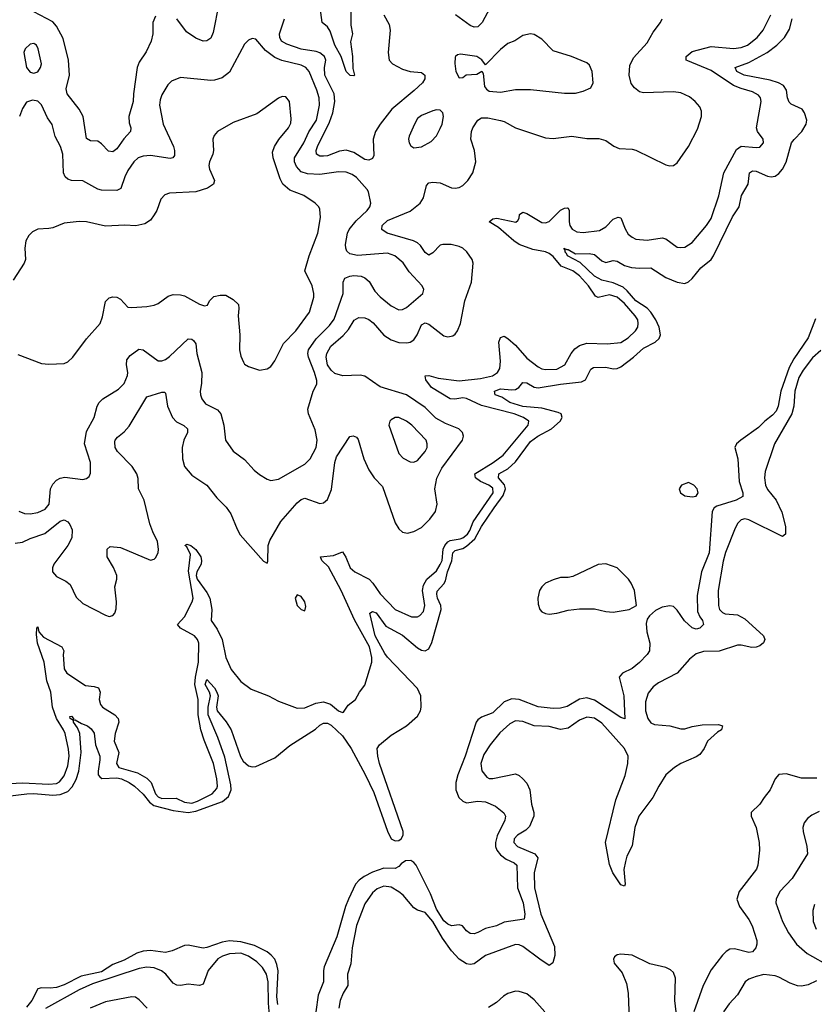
# Model space of a CAD drawing. Header units: inches. Extents: x 2001573 to 2220545, y 644482 to 846830.
# Tile 457 of 656: x 2103314 to 2107539, y 803030 to 808265. Entities that reach past the tile are written whole.
import ezdxf

# ---------------------------------------------------------------- set-up
doc = ezdxf.new("R2010")
doc.units = ezdxf.units.IN
doc.header["$MEASUREMENT"] = 0
doc.layers.add('C1800', color=7, linetype='Continuous')

msp = doc.modelspace()

# ---------------------------------------------------------------- linework, layer by layer
at = {"layer": 'C1800', "color": 5}
for points, elevation in [([(2104373.7, 808350), (2104343.4, 808196.6), (2104330, 808166.6), (2104310, 808152.4), (2104290, 808150.8), (2104250, 808166.3), (2104200.7, 808200.7), (2104150, 808269.7)], 320), ([(2104035.6, 808284.4), (2104022.4, 808250), (2104021.8, 808190), (2104013.6, 808150), (2103986.9, 808093.1), (2103950, 808039.6), (2103939.8, 808010), (2103919.8, 807870), (2103918.1, 807830), (2103895.4, 807750), (2103896.7, 807716.7), (2103905.3, 807690), (2103904.2, 807670), (2103868.9, 807631.1), (2103830, 807577.7), (2103810, 807561.7), (2103785.7, 807565.7), (2103750, 807605.7), (2103730, 807619.3), (2103690, 807621.5), (2103670, 807634), (2103651.6, 807750), (2103629.9, 807789.9), (2103566.2, 807870), (2103562.1, 807897.9), (2103578.5, 807970), (2103574.3, 808050), (2103545.4, 808165.4), (2103509.8, 808230), (2103490, 808252.8), (2103390, 808306.2)], 320), ([(2105074.4, 808314.4), (2105075.5, 808235.5), (2105083.1, 808190), (2105073.7, 808146.3), (2105084.3, 808070), (2105085.6, 808005.6), (2105094.3, 807970), (2105090, 807965.7), (2105071.1, 807968.9), (2105049.9, 807990), (2105023.5, 808070), (2104989.7, 808130), (2104964.2, 808204.2), (2104950, 808226), (2104923.2, 808250), (2104912.6, 808330)], 280), ([(2105813.2, 808326.8), (2105773.1, 808250), (2105750, 808227.6), (2105730, 808225.2), (2105710, 808234.1), (2105631.8, 808290)], 320), ([(2103230, 804202.5), (2103330, 804207.1), (2103470, 804200.7), (2103510, 804205.1), (2103526.7, 804213.3), (2103550, 804245), (2103570, 804298.9), (2103577, 804350), (2103573.6, 804386.4), (2103555.8, 804470), (2103548, 804490), (2103510.4, 804550), (2103489.1, 804610.9), (2103479.7, 804690), (2103458.9, 804750), (2103443.8, 804850), (2103409.6, 804950.4), (2103403.3, 804996.7), (2103405.1, 805030), (2103410, 805038), (2103416.9, 805010), (2103441.4, 804981.4), (2103538.9, 804930), (2103548.5, 804910), (2103545.7, 804890), (2103550, 804813.4), (2103564.6, 804790), (2103664.8, 804724.8), (2103710, 804720.5), (2103733.3, 804713.3), (2103741.6, 804690), (2103737.2, 804650), (2103744, 804624), (2103755.2, 804610), (2103820.2, 804570), (2103837.8, 804550), (2103842, 804530), (2103822.1, 804470), (2103817.4, 804430), (2103841.1, 804370), (2103829.5, 804310), (2103842.2, 804290), (2103941.2, 804261.2), (2103990, 804233.3), (2104013.3, 804210), (2104037, 804150), (2104050, 804134.1), (2104070, 804124.6), (2104146.8, 804126.8), (2104190, 804105.2), (2104230, 804100.3), (2104260.5, 804110), (2104338.5, 804150), (2104362.9, 804177.1), (2104366.8, 804190), (2104363.1, 804230), (2104344.2, 804310), (2104294.7, 804434.7), (2104277.9, 804490), (2104263.9, 804570), (2104262.8, 804650), (2104245.4, 804730), (2104248.2, 804770), (2104264.4, 804850), (2104266.8, 804950), (2104259.8, 804970), (2104243.5, 804990), (2104169.3, 805030), (2104152.9, 805050), (2104190, 805090.8), (2104232.1, 805170), (2104236.6, 805190), (2104212.3, 805332.3), (2104222.6, 805422.6), (2104203.2, 805463.2), (2104191.8, 805470), (2104202.7, 805477.3), (2104223.7, 805470), (2104250, 805448.4), (2104277.3, 805410), (2104281.7, 805390), (2104278.7, 805370), (2104256.2, 805330), (2104252.9, 805310), (2104258.1, 805290), (2104310, 805219), (2104324.7, 805190), (2104335.8, 805130), (2104332.5, 805070), (2104365.1, 805025.1), (2104390.2, 804970), (2104410, 804874.4), (2104438.5, 804810), (2104490, 804747.2), (2104545.5, 804705.5), (2104638, 804670), (2104690, 804641.3), (2104790, 804604.4), (2104830, 804606), (2104889.2, 804630.8), (2104930, 804638.1), (2104966.8, 804626.8), (2105010, 804590.3), (2105030, 804581.3), (2105035.8, 804584.2), (2105060, 804620), (2105098.9, 804650), (2105121.5, 804690), (2105150, 804727), (2105185.6, 804850), (2105185.6, 804874.4), (2105173.2, 804930), (2105094, 805074), (2105022.7, 805230), (2104956.9, 805356.9), (2104920.9, 805390), (2104912.7, 805410), (2104982.8, 805417.2), (2105030, 805435.8), (2105048.3, 805408.4), (2105071.5, 805350), (2105095.6, 805330), (2105172.1, 805290), (2105191.8, 805270), (2105230, 805213.1), (2105310, 805130.2), (2105397.3, 805090), (2105429, 805090), (2105442.2, 805097.8), (2105461, 805119), (2105469, 805150), (2105456.4, 805230), (2105460.7, 805259.3), (2105478.3, 805290), (2105530, 805335), (2105550, 805368.2), (2105559.8, 805390), (2105566.5, 805450), (2105574.6, 805470), (2105590, 805489.3), (2105603.7, 805496.3), (2105655.5, 805504.5), (2105670, 805510.1), (2105695.1, 805530), (2105707.7, 805550), (2105724.8, 805595.2), (2105832.4, 805750), (2105830, 805774.2), (2105809.1, 805790), (2105763.6, 805810), (2105736.8, 805830), (2105734, 805850), (2105831.2, 805910), (2105884, 805950), (2106017.3, 806110), (2106020.4, 806130), (2105991.9, 806150), (2105943.8, 806170), (2105770, 806214.7), (2105690, 806251.9), (2105670, 806255.3), (2105628, 806248), (2105602.2, 806250), (2105504.5, 806310), (2105472.8, 806350), (2105469.2, 806370.8), (2105490, 806373.1), (2105539.9, 806359.9), (2105650, 806345.1), (2105763.3, 806356.7), (2105827.7, 806372.3), (2105854.8, 806390), (2105867.2, 806410), (2105869.9, 806450), (2105862.1, 806550), (2105870, 806576), (2105890, 806581.8), (2105910, 806570.2), (2105950, 806533.9), (2106010, 806466), (2106070, 806420.1), (2106090, 806408.9), (2106110, 806404.4), (2106170, 806407.3), (2106211.7, 806430), (2106246, 806490), (2106265.8, 806514.2), (2106290, 806532.6), (2106330, 806544.6), (2106438.3, 806541.7), (2106510, 806548.4), (2106550, 806573.7), (2106587.9, 806610), (2106599.8, 806630), (2106603.2, 806650), (2106599.9, 806670), (2106587.3, 806690), (2106530, 806756.7), (2106490, 806789.3), (2106450, 806801.5), (2106390, 806787.5), (2106375.4, 806795.4), (2106339.2, 806850), (2106290, 806902.5), (2106254.4, 806930), (2106193.8, 806953.8), (2106150, 807006.4), (2106130, 807021.4), (2106110, 807031.1), (2106042.6, 807042.6), (2105970.5, 807070), (2105941.4, 807090), (2105860.5, 807160.5), (2105811.1, 807190), (2105830, 807205.5), (2105850.6, 807209.4), (2105951.2, 807188.8), (2105962.9, 807197.1), (2105969.7, 807210), (2105971.5, 807230), (2105990, 807242), (2106010, 807234.8), (2106090, 807186.8), (2106110, 807185.4), (2106130, 807192.8), (2106190, 807252.9), (2106210, 807263.2), (2106224.2, 807264.2), (2106230, 807263.1), (2106235.8, 807250), (2106235, 807190), (2106239, 807170), (2106251.4, 807151.4), (2106276.9, 807136.9), (2106310, 807133.5), (2106396.1, 807143.9), (2106430, 807163), (2106470, 807204), (2106495.8, 807215.8), (2106510.7, 807210.7), (2106533.2, 807153.2), (2106550, 807125.4), (2106570, 807108.2), (2106590, 807098.4), (2106650, 807093.4), (2106730, 807105.6), (2106750, 807100.7), (2106810, 807056), (2106830, 807053.1), (2106850, 807054.9), (2106890, 807079.5), (2106966, 807170), (2106990, 807208.7), (2107030.9, 807329.1), (2107058.5, 807450), (2107124.8, 807575.2), (2107150, 807592.6), (2107230, 807585.4), (2107250, 807587.4), (2107268, 807610), (2107266.6, 807630), (2107236.1, 807670), (2107230.7, 807690), (2107256.1, 807830), (2107252.7, 807850), (2107242.9, 807862.9), (2107210, 807881.5), (2107150, 807898.5), (2107110, 807915.1), (2106990, 807995.4), (2106865.6, 808045.6), (2106858.4, 808050), (2106857.3, 808070), (2106890, 808095.3), (2106990, 808122.3), (2107110, 808111.2), (2107150, 808116.8), (2107183.5, 808130), (2107235.2, 808170), (2107267.7, 808210), (2107307.3, 808290)], 280), ([(2103250, 804136.1), (2103353.2, 804150), (2103390, 804151.4), (2103490, 804142.6), (2103530, 804145.7), (2103570, 804161.7), (2103594.2, 804185.8), (2103614.3, 804225.7), (2103628.4, 804270), (2103641, 804370), (2103635, 804470), (2103621.1, 804501.1), (2103599.6, 804530), (2103599.6, 804539.6), (2103582, 804550), (2103580.2, 804559.8), (2103590, 804562.8), (2103600.7, 804550), (2103600.7, 804540.7), (2103610, 804543), (2103642.5, 804522.5), (2103674.6, 804510), (2103695.2, 804495.2), (2103710, 804471.8), (2103716.8, 804410), (2103739.6, 804350), (2103740.8, 804330), (2103730.9, 804270), (2103731.2, 804250), (2103739.7, 804239.7), (2103751.6, 804231.6), (2103830, 804234.6), (2103854.8, 804230), (2103895.8, 804210), (2103924.1, 804190), (2103970, 804147.4), (2104004.8, 804104.8), (2104028.2, 804088.2), (2104130, 804060.1), (2104210, 804050.3), (2104250, 804056.4), (2104391.9, 804108.1), (2104424, 804136), (2104438.8, 804170), (2104437.1, 804197.1), (2104404.6, 804344.6), (2104368, 804448), (2104316.2, 804570), (2104316.1, 804610), (2104328, 804670), (2104324.3, 804690), (2104301.3, 804730), (2104310, 804756.9), (2104350, 804712.1), (2104363, 804690), (2104368.7, 804670), (2104360.9, 804610), (2104364.8, 804590), (2104411.7, 804531.7), (2104438.4, 804490), (2104487.7, 804347.7), (2104503.2, 804323.2), (2104530, 804298.6), (2104550, 804292.7), (2104570, 804295.1), (2104670, 804341.3), (2104750, 804406.4), (2104886.6, 804493.4), (2104910, 804514.3), (2104930, 804525), (2104950, 804525.6), (2104970, 804514.6), (2105030, 804458.1), (2105077.3, 804390), (2105151.9, 804251.9), (2105197, 804157), (2105270, 803951), (2105290, 803910.6), (2105310, 803899), (2105330, 803901.4), (2105341.6, 803910), (2105353.2, 803930), (2105352.3, 803950), (2105227.3, 804310), (2105218, 804350), (2105215.1, 804390), (2105227, 804410), (2105290, 804462), (2105370, 804510.2), (2105430, 804561.7), (2105444.8, 804590), (2105449.1, 804610), (2105447.2, 804670), (2105429.9, 804710), (2105270, 804876), (2105255.7, 804895.7), (2105204.3, 804990), (2105175.8, 805110), (2105190, 805118.4), (2105210, 805111.4), (2105261.2, 805041.2), (2105350, 804992.7), (2105430, 804925.1), (2105450, 804913.1), (2105470, 804909), (2105490, 804919.8), (2105505.8, 804954.2), (2105555.9, 805130), (2105552.8, 805150), (2105536, 805190), (2105531.7, 805210), (2105533.8, 805226.2), (2105570, 805265.6), (2105578.1, 805281.9), (2105588, 805330), (2105611.2, 805388.8), (2105617.9, 805430), (2105630, 805442.4), (2105670, 805453.8), (2105690, 805465.2), (2105734.7, 805505.3), (2105770.2, 805570), (2105836.4, 805670), (2105885.3, 805734.7), (2105897.6, 805770), (2105891.7, 805791.7), (2105859.3, 805830), (2105861, 805850), (2105910, 805877.3), (2105950, 805913.6), (2106030, 806023), (2106069.1, 806050.9), (2106141.5, 806090), (2106188.5, 806130), (2106198.5, 806150), (2106193.4, 806170), (2106176.6, 806176.6), (2106090, 806200.4), (2105990, 806209.2), (2105921, 806230), (2105878, 806258), (2105841.6, 806270), (2105838.3, 806290), (2105870, 806301.7), (2105930, 806296.8), (2105950, 806299.2), (2105968.7, 806310), (2105990, 806336.9), (2106010, 806334.3), (2106050, 806311.8), (2106070, 806307.8), (2106190, 806327.3), (2106301.1, 806338.9), (2106322, 806350), (2106350, 806407), (2106364.7, 806415.3), (2106430, 806418.3), (2106470, 806408.5), (2106490, 806411.1), (2106510, 806420.1), (2106577.8, 806470), (2106630, 806519.4), (2106693.5, 806550), (2106714.7, 806570), (2106721.3, 806590), (2106713.7, 806630), (2106695.6, 806670), (2106670.3, 806710), (2106650.9, 806730.9), (2106590, 806769.9), (2106544.1, 806824.1), (2106522.5, 806842.5), (2106470, 806866.2), (2106410, 806879.9), (2106370, 806901.9), (2106294.2, 806974.2), (2106226.6, 807010), (2106222, 807022), (2106212.8, 807030), (2106215.5, 807035.5), (2106208, 807050), (2106222.3, 807042.3), (2106230, 807044), (2106270, 807020.5), (2106342.3, 807022.3), (2106370, 807016.8), (2106410, 806983.5), (2106430, 806974.8), (2106470, 806984.6), (2106490, 806981), (2106530, 806957.8), (2106566.6, 806946.6), (2106610, 806943.1), (2106670, 806945.7), (2106750, 806894.3), (2106810, 806870.1), (2106850, 806861.7), (2106870, 806870.8), (2106890, 806888.4), (2106934.9, 806945.1), (2106990.4, 806990), (2107002.3, 807010), (2107103.9, 807216.1), (2107139.2, 807270), (2107151.5, 807330), (2107186.7, 807390), (2107194.8, 807450), (2107210, 807461.7), (2107230, 807460.1), (2107290, 807433.2), (2107310, 807429.6), (2107330, 807432.6), (2107350, 807446.4), (2107370, 807470.2), (2107390, 807507.7), (2107418.4, 807610), (2107431.2, 807628.8), (2107473.3, 807670), (2107495.8, 807710), (2107498.7, 807730), (2107487, 807770), (2107474.5, 807790), (2107416.5, 807816.5), (2107405.6, 807825.6), (2107396.8, 807850), (2107391.4, 807890), (2107374.5, 807914.5), (2107348.3, 807930), (2107303.7, 807943.7), (2107166.3, 807970), (2107126.4, 807990), (2107118, 808010), (2107190, 808037.3), (2107288.3, 808090), (2107339.1, 808130), (2107380.2, 808170), (2107406.4, 808213.6), (2107421.8, 808270)], 260), ([(2103290, 805481.8), (2103330, 805487.7), (2103370, 805506.2), (2103447.5, 805532.5), (2103530, 805599.7), (2103550, 805605.5), (2103570, 805596), (2103581.3, 805581.3), (2103592.8, 805552.8), (2103591.8, 805510), (2103571, 805470), (2103495.2, 805370), (2103488.4, 805350), (2103489.4, 805329.4), (2103510, 805304.7), (2103560, 805280), (2103583.1, 805263.1), (2103614.4, 805194.4), (2103650, 805161.3), (2103770, 805098.4), (2103790, 805093), (2103810, 805097.3), (2103819.5, 805110), (2103826.7, 805133.3), (2103829.7, 805170.3), (2103820.7, 805250), (2103830.4, 805290), (2103830.4, 805310), (2103812.7, 805352.7), (2103779.7, 805410), (2103779.3, 805450), (2103796, 805464), (2103850, 805458.9), (2104010, 805391.8), (2104030, 805396.4), (2104036.2, 805403.8), (2104049.7, 805430), (2104053.2, 805450), (2104047, 805490), (2104021.4, 805541.4), (2104005.6, 805585.6), (2103975.3, 805710), (2103945.6, 805770), (2103945, 805825), (2103937.1, 805850), (2103911.7, 805890), (2103834.4, 805970), (2103822.4, 805990), (2103819.4, 806020.6), (2103821.5, 806030), (2103834.5, 806045.5), (2103870, 806073), (2103896.4, 806103.6), (2103990, 806260.3), (2104070, 806285.2), (2104084.1, 806284.1), (2104090, 806278.8), (2104100.9, 806210), (2104126.5, 806150), (2104147.5, 806127.5), (2104186.7, 806106.7), (2104206.4, 806090), (2104206.4, 806070), (2104187.6, 806030), (2104178.6, 805990), (2104180.2, 805930), (2104191.1, 805890), (2104230, 805844), (2104308.8, 805790), (2104363.2, 805723.2), (2104412.7, 805672.7), (2104437.2, 805637.2), (2104470, 805556.3), (2104486.8, 805526.8), (2104610, 805386.4), (2104630, 805376), (2104633.9, 805386.1), (2104635.9, 805470), (2104643.8, 805496.2), (2104703.3, 805596.7), (2104790, 805696.9), (2104810, 805714.5), (2104830, 805720.9), (2104910, 805692.1), (2104930, 805696.1), (2104950, 805714.6), (2104971.9, 805768.1), (2104989.9, 805910.1), (2104999.3, 805940.7), (2105070, 806048.9), (2105086.8, 806053.2), (2105105.1, 806045.1), (2105113.9, 806033.9), (2105143.2, 805930), (2105171.2, 805871.2), (2105199.2, 805830), (2105243.3, 805783.3), (2105310.2, 805590.2), (2105330, 805558), (2105350, 805540.4), (2105375.6, 805535.6), (2105410, 805543.6), (2105450, 805565.2), (2105494.8, 805610), (2105524.8, 805650), (2105533.3, 805690), (2105520.9, 805770), (2105532.8, 805827.2), (2105559.5, 805880.5), (2105668.9, 806030), (2105673.6, 806050), (2105668.7, 806070), (2105648.5, 806090), (2105578.1, 806118.1), (2105527, 806147), (2105470, 806203.9), (2105370, 806271.2), (2105230, 806313.2), (2105150, 806370.3), (2105124.4, 806375.6), (2105032.3, 806372.3), (2104990, 806384.4), (2104970, 806401.7), (2104951.1, 806430), (2104944.5, 806470), (2104947.6, 806490), (2104967.7, 806530), (2105034.7, 806585.3), (2105062.3, 806617.7), (2105092.8, 806667.2), (2105117.9, 806682.1), (2105150, 806679.5), (2105171.4, 806671.4), (2105193.8, 806653.8), (2105250, 806588.2), (2105290, 806562.7), (2105330, 806549.2), (2105372.7, 806547.3), (2105390, 806550.8), (2105410, 806563), (2105428.2, 806590), (2105450, 806642), (2105470, 806652.5), (2105490, 806645.7), (2105570, 806584.7), (2105590, 806578.2), (2105616.5, 806583.5), (2105630, 806593.1), (2105641.8, 806610), (2105657.3, 806650), (2105680.2, 806770), (2105715.6, 806870), (2105724.4, 806970), (2105719.3, 806990), (2105690.9, 807030), (2105670, 807049.8), (2105650, 807059), (2105609, 807070), (2105563.8, 807070), (2105550, 807065.4), (2105510, 807025), (2105490, 807013.8), (2105470, 807026.4), (2105444.6, 807064.6), (2105430, 807078.5), (2105408, 807090), (2105267.8, 807130), (2105239.1, 807150), (2105240.9, 807170), (2105270, 807196.6), (2105390, 807247.2), (2105444, 807290), (2105461.3, 807318.7), (2105476.6, 807383.4), (2105490, 807397.5), (2105510, 807401.8), (2105550, 807396.8), (2105610, 807370.2), (2105630, 807368.6), (2105650, 807373), (2105670, 807384.2), (2105696.4, 807410), (2105724.1, 807450), (2105738.7, 807510), (2105732, 807570), (2105713.1, 807630), (2105715.5, 807670), (2105723.4, 807690), (2105749.9, 807730), (2105770, 807742.8), (2105803.6, 807743.6), (2105871.1, 807728.9), (2105890, 807722.9), (2105950, 807689.4), (2106110, 807636.5), (2106150, 807634), (2106250, 807645.5), (2106330, 807633.5), (2106394.1, 807634.1), (2106430, 807622.6), (2106473.3, 807593.3), (2106500.9, 807580.9), (2106570, 807577.3), (2106590, 807571.4), (2106750, 807493.4), (2106770, 807487.7), (2106790, 807489.1), (2106810, 807503.1), (2106869.8, 807590), (2106917.8, 807682.2), (2106938.4, 807750), (2106938.3, 807778.3), (2106930, 807802), (2106906, 807830), (2106875.1, 807855.1), (2106830, 807876.6), (2106790, 807881.9), (2106630, 807876.3), (2106610, 807881.2), (2106582.1, 807902.1), (2106565.3, 807925.3), (2106554.8, 807970), (2106558.7, 808021.3), (2106578.1, 808061.9), (2106650, 808142.6), (2106681.7, 808198.3), (2106721.6, 808250), (2106729.4, 808270)], 320), ([(2105250, 808290.3), (2105278.9, 808238.9), (2105284.8, 808210), (2105272.7, 808090), (2105279.4, 808050), (2105295.5, 808030), (2105350, 808002.7), (2105390, 807989.6), (2105450, 807983.5), (2105468, 807970), (2105468.6, 807950), (2105455, 807930), (2105412, 807888), (2105292.8, 807790), (2105230.1, 807709.9), (2105205.9, 807670), (2105193.6, 807630), (2105196.5, 807543.5), (2105190, 807526.9), (2105170, 807517.5), (2105150, 807522.2), (2105090, 807559.2), (2105050, 807571.2), (2105014.6, 807565.4), (2104950, 807541.9), (2104930, 807539.1), (2104910, 807539.9), (2104892.1, 807550), (2104891.2, 807570), (2104898.4, 807590), (2104960.8, 807719.2), (2104978.6, 807770), (2104990.3, 807830), (2104986.2, 807870), (2104937.3, 807970), (2104934.6, 808010), (2104941.2, 808050), (2104934.5, 808070), (2104910, 808087.8), (2104890, 808095.3), (2104810, 808108.6), (2104734.3, 808134.3), (2104706.5, 808150), (2104696.7, 808170), (2104696, 808190), (2104722.4, 808270)], 320), ([(2103310, 805651.4), (2103340.2, 805640.2), (2103370, 805638.4), (2103410, 805645.8), (2103450, 805663), (2103471.5, 805690), (2103477.7, 805770), (2103490, 805795.6), (2103510, 805816.5), (2103530, 805828), (2103553.6, 805833.6), (2103650, 805820.5), (2103670, 805824.9), (2103682.9, 805837.1), (2103690, 805854), (2103691.2, 805910), (2103659.3, 806010), (2103670, 806076.3), (2103709.8, 806150), (2103725.8, 806210), (2103737.2, 806230), (2103756.9, 806250), (2103839.8, 806300.2), (2103870, 806331.6), (2103886.9, 806373.1), (2103888.6, 806390), (2103881.7, 806430), (2103884, 806456), (2103901, 806479), (2103947.2, 806512.7), (2103970, 806510.2), (2104050, 806451.5), (2104070, 806451.4), (2104090, 806459), (2104110, 806473.8), (2104210, 806568.4), (2104230, 806566.4), (2104238.9, 806558.9), (2104250, 806541), (2104256.5, 806490), (2104281.9, 806390), (2104281.7, 806330), (2104274.7, 806290), (2104274.9, 806270), (2104282.3, 806250), (2104302.8, 806222.8), (2104366.7, 806190), (2104383.2, 806170), (2104400.2, 806110), (2104408.8, 806030), (2104450, 805970.6), (2104510, 805926), (2104561.3, 805870), (2104590, 805846.7), (2104630, 805821.6), (2104650, 805814.4), (2104690, 805822), (2104830, 805901.7), (2104858.9, 805930), (2104889.8, 805990), (2104895, 806030), (2104885, 806085), (2104849.8, 806170), (2104846.4, 806193.6), (2104874.7, 806290), (2104893.3, 806326.7), (2104893.8, 806346.2), (2104882.2, 806390), (2104849.9, 806470), (2104847, 806490), (2104850.4, 806510), (2104890, 806568.2), (2104960.7, 806639.3), (2104986.7, 806673.3), (2105033.4, 806810), (2105033.3, 806870), (2105043.5, 806890), (2105070, 806902.2), (2105090, 806904.1), (2105130, 806900.7), (2105150, 806892.6), (2105172.2, 806872.2), (2105202.4, 806822.4), (2105230, 806791.6), (2105290, 806744.4), (2105330, 806722.3), (2105350, 806723.6), (2105370, 806734), (2105457, 806810), (2105462.9, 806830), (2105453.6, 806850), (2105384.4, 806924.4), (2105352.2, 806972.2), (2105309.6, 807010), (2105270, 807023.4), (2105110, 807011.2), (2105070, 807020.7), (2105053.5, 807033.5), (2105047.4, 807050), (2105047, 807070), (2105057.5, 807130), (2105066.6, 807150), (2105103.8, 807196.2), (2105162, 807250), (2105176.3, 807270), (2105182, 807290), (2105168.4, 807350), (2105161.8, 807361.8), (2105105.1, 807425.1), (2105082, 807442), (2105050, 807454.9), (2105010, 807455.2), (2104910, 807442.6), (2104845.1, 807445.1), (2104810, 807456.8), (2104785.2, 807485.2), (2104775, 807510), (2104774.8, 807530), (2104825.2, 807610), (2104850.9, 807669.1), (2104892.1, 807730), (2104909, 807810), (2104907, 807850), (2104894.7, 807890), (2104853.7, 807990), (2104836.1, 808010), (2104810, 808022.4), (2104708.2, 808048.2), (2104670, 808063.4), (2104621.3, 808101.3), (2104570, 808160.7), (2104550, 808164.5), (2104530, 808155.6), (2104510, 808134), (2104430, 807985.1), (2104390, 807956), (2104350, 807943.5), (2104330, 807942.3), (2104170, 807956.9), (2104122.2, 807937.8), (2104101.5, 807918.5), (2104070, 807865.1), (2104060.6, 807839.4), (2104058.2, 807810), (2104077.2, 807710), (2104131.8, 807590), (2104137.5, 807570), (2104136.7, 807543.3), (2104129.2, 807530.8), (2104113.9, 807526.1), (2104010, 807542.1), (2103970, 807539.5), (2103944, 807530), (2103921, 807510), (2103890, 807462.7), (2103873.6, 807430), (2103852.7, 807367.3), (2103830, 807357.4), (2103750, 807358.7), (2103730, 807363.9), (2103650, 807407.9), (2103590, 807409.8), (2103570, 807417.3), (2103555.4, 807430), (2103547, 807450), (2103544.2, 807550), (2103530.7, 807590), (2103503.8, 807643.8), (2103486.8, 807706.8), (2103463.1, 807743.1), (2103430, 807811.6), (2103410, 807831.6), (2103382.5, 807837.5), (2103350, 807826), (2103330, 807793.2), (2103313.8, 807750)], 340), ([(2103304.8, 806484.8), (2103430, 806437), (2103470, 806433.7), (2103550, 806436.5), (2103570, 806445.7), (2103597.7, 806470), (2103670, 806568.5), (2103742, 806650), (2103755.1, 806684.9), (2103770, 806766.8), (2103790, 806787), (2103810, 806791.7), (2103830.8, 806790), (2103850, 806779.3), (2103890, 806736), (2103910, 806734), (2103990, 806739.3), (2104030, 806746.7), (2104050, 806755.8), (2104104.4, 806795.6), (2104130, 806804.6), (2104170, 806802.3), (2104190, 806796), (2104270, 806752.2), (2104296.6, 806743.4), (2104312.3, 806747.7), (2104323.7, 806770), (2104347.3, 806792.7), (2104379.4, 806800.6), (2104410, 806799.6), (2104450, 806776.9), (2104476.9, 806750), (2104480.3, 806730), (2104475.6, 806690), (2104484.9, 806590), (2104483.1, 806510), (2104490, 806476), (2104503.7, 806443.7), (2104510, 806433.4), (2104530, 806420.5), (2104590, 806402), (2104630, 806408), (2104650, 806422), (2104670, 806450.4), (2104716.6, 806543.4), (2104782.2, 806610), (2104854.8, 806710), (2104878.9, 806790), (2104878.3, 806810), (2104868.5, 806850), (2104829.7, 806930), (2104854, 807010), (2104899.4, 807130), (2104914.1, 807214.1), (2104910, 807257.2), (2104904.7, 807270), (2104886, 807290), (2104824.2, 807330), (2104750, 807357.8), (2104714, 807390), (2104698.5, 807418.5), (2104662.6, 807530), (2104659.1, 807560.9), (2104669, 807591), (2104692.4, 807627.6), (2104742.9, 807690), (2104755.1, 807715.1), (2104757.7, 807737.7), (2104749.6, 807829.6), (2104730, 807855.1), (2104710, 807857), (2104690, 807847), (2104575.9, 807764.1), (2104450, 807718.4), (2104365.5, 807670), (2104348, 807650), (2104340.4, 807630), (2104344.4, 807570), (2104341.3, 807550), (2104323.2, 807510), (2104320.7, 807490), (2104324.2, 807470), (2104349.2, 807410), (2104344.6, 807390), (2104312.4, 807370), (2104250, 807349.1), (2104110, 807343.5), (2104085.5, 807334.5), (2104064.4, 807310), (2104043.1, 807250), (2104030, 807226.6), (2104010, 807199.5), (2103980.3, 807179.7), (2103931.6, 807168.5), (2103873, 807173), (2103770, 807167.6), (2103670, 807191), (2103630, 807192.4), (2103550, 807183.9), (2103490, 807158.9), (2103470, 807154), (2103410, 807151.3), (2103382.3, 807137.7), (2103362.3, 807117.7), (2103347.2, 807090), (2103341.5, 807050), (2103345.5, 806990), (2103337.4, 806970), (2103280.3, 806879.7)], 360), ([(2107546, 806674), (2107505.9, 806574.1), (2107430, 806462.3), (2107404.6, 806415.4), (2107360.4, 806290), (2107347.4, 806210), (2107335.7, 806184.3), (2107317.2, 806162.8), (2107275.3, 806130), (2107242.9, 806097.1), (2107147.8, 806030), (2107126, 806010), (2107116.5, 805990), (2107132.4, 805930), (2107138.6, 805810), (2107158.7, 805750), (2107159.2, 805730), (2107123.7, 805710), (2107020.9, 805679.1), (2107006.7, 805670), (2106996.5, 805650), (2106979.1, 805430), (2106939.8, 805330), (2106915.5, 805204.5), (2106917.9, 805117.9), (2106929.5, 805089.5), (2106944.7, 805070), (2106949.2, 805050), (2106930, 805029.3), (2106910, 805025.6), (2106890, 805032.2), (2106848.8, 805068.8), (2106810, 805125.6), (2106790, 805144.5), (2106770, 805149.4), (2106730, 805141.2), (2106695.3, 805124.7), (2106663.5, 805096.5), (2106650, 805078), (2106645.5, 805054.5), (2106648.4, 805010), (2106664.4, 804950), (2106662, 804910), (2106650.4, 804890), (2106610, 804846.9), (2106570, 804816), (2106518.8, 804790), (2106502, 804770), (2106527, 804670), (2106531.1, 804548.9), (2106510, 804554.8), (2106370, 804647.9), (2106330, 804659.1), (2106290, 804651.9), (2106225.5, 804614.5), (2106190, 804605.2), (2106150, 804602.8), (2106070, 804612.5), (2105970, 804650.4), (2105930, 804655), (2105890, 804637.8), (2105830, 804579.9), (2105770, 804557.7), (2105750, 804543.2), (2105740.8, 804530), (2105681.9, 804350), (2105643.7, 804250), (2105633.6, 804210), (2105632.2, 804170), (2105648.5, 804130), (2105670.2, 804110), (2105690, 804102.3), (2105750, 804111.2), (2105790, 804106.1), (2105843.6, 804083.6), (2105888.8, 804048.8), (2105897.5, 804030), (2105894, 804010), (2105853.6, 803926.4), (2105843.2, 803890), (2105843.6, 803870), (2105850.7, 803850), (2105870, 803824.7), (2105901.5, 803801.5), (2105943.4, 803783.4), (2105957.4, 803770), (2105960.1, 803650), (2105990.4, 803570), (2105999.5, 803510), (2105996.1, 803483.9), (2105890, 803467), (2105850, 803447.4), (2105790, 803433), (2105750, 803411.8), (2105730, 803405.3), (2105710, 803407.4), (2105690, 803421.6), (2105667.9, 803447.9), (2105650, 803453.6), (2105610, 803447.6), (2105590, 803456.5), (2105570, 803474.9), (2105530, 803536.7), (2105497.5, 803617.5), (2105422.2, 803770), (2105410, 803784.8), (2105394.5, 803794.4), (2105366.1, 803793.9), (2105342.3, 803777.7), (2105330, 803762.5), (2105310, 803752), (2105250, 803753.8), (2105190, 803733.7), (2105145.3, 803710), (2105118.3, 803690), (2105100.5, 803670), (2105062.2, 803590), (2105046, 803550), (2105001, 803390), (2104933.7, 803230), (2104929.3, 803210), (2104929.6, 803150), (2104901.5, 803078.5), (2104889.2, 802990)], 260), ([(2107573.4, 806506.6), (2107530, 806466.8), (2107479.2, 806400.8), (2107457.1, 806362.9), (2107435, 806290), (2107429.6, 806210), (2107419.3, 806170), (2107327, 806010), (2107277.7, 805862.3), (2107273.6, 805830), (2107279.5, 805790), (2107290, 805767.2), (2107336.6, 805710), (2107366.8, 805646.8), (2107385.8, 805570), (2107386, 805530), (2107370, 805518), (2107190, 805606.5), (2107170, 805611.4), (2107150, 805606.6), (2107131.4, 805588.6), (2107117.9, 805562.1), (2107067.3, 805432.7), (2107053.5, 805386.5), (2107028.5, 805230), (2107028.8, 805150), (2107035.3, 805130), (2107050, 805112.8), (2107065.5, 805105.5), (2107130, 805100.3), (2107170, 805078.9), (2107269.4, 804990), (2107275, 804970), (2107268.7, 804951.3), (2107250, 804935.9), (2107230, 804928.3), (2107206.7, 804926.7), (2107150, 804939.6), (2107130, 804939.1), (2107032.5, 804907.5), (2106950, 804906), (2106910, 804893.6), (2106874.7, 804865.3), (2106810, 804790.8), (2106710, 804739.4), (2106682.6, 804717.4), (2106655.9, 804684.1), (2106642.1, 804637.9), (2106640.8, 804590), (2106653.4, 804550), (2106670, 804526.7), (2106690, 804518), (2106770, 804510.9), (2106830, 804495), (2106850, 804495.1), (2106890, 804508.1), (2106943.3, 804516.7), (2107030, 804517.7), (2107050.4, 804510), (2107045.5, 804490), (2107023.5, 804476.5), (2106970.1, 804429.9), (2106953.6, 804390), (2106930, 804358.3), (2106910, 804345.5), (2106828.5, 804311.5), (2106795.6, 804290), (2106750.2, 804250), (2106711.8, 804190), (2106680.9, 804130), (2106606.5, 804030), (2106585, 803970), (2106570, 803873.2), (2106542.5, 803817.5), (2106534.7, 803790), (2106527, 803747), (2106534, 803670), (2106530, 803658), (2106510, 803665.2), (2106467.8, 803730), (2106450, 803774), (2106428.1, 803890), (2106482.8, 804117.2), (2106533, 804247), (2106547.8, 804310), (2106549.9, 804350), (2106529, 804390), (2106410, 804525.2), (2106370, 804551.5), (2106330, 804557.5), (2106290, 804541.2), (2106230, 804499.3), (2106190, 804492.1), (2106130, 804507.2), (2106050, 804511.6), (2105990, 804533.7), (2105950, 804537), (2105919.3, 804520.7), (2105867.1, 804472.9), (2105815.5, 804410), (2105781.7, 804358.3), (2105765.5, 804310), (2105771.8, 804271.8), (2105797.1, 804237.1), (2105810, 804230.5), (2105830, 804230.4), (2105950, 804255.5), (2105970, 804246.9), (2105990, 804229.3), (2106010, 804205.8), (2106025.8, 804170), (2106034.6, 804094.6), (2106047.8, 804050), (2106047.3, 804030), (2106023.8, 803976.2), (2106004.6, 803955.4), (2105961.3, 803930), (2105943.8, 803910), (2105942.2, 803890), (2105960.3, 803870), (2106052.3, 803830), (2106068.3, 803810), (2106049.5, 803730), (2106050.9, 803649.1), (2106085, 803510), (2106158.4, 803338.4), (2106159.9, 803290), (2106149.4, 803250.6), (2106130, 803237.2), (2106079.3, 803270), (2105990, 803338.1), (2105970, 803347.2), (2105950, 803348.5), (2105790, 803289.9), (2105730, 803246.4), (2105710, 803241.7), (2105690, 803245.6), (2105650, 803270.4), (2105610, 803314.4), (2105562, 803382), (2105510, 803469.8), (2105470, 803518.9), (2105430, 803531.1), (2105410, 803543.8), (2105352.3, 803610), (2105330, 803628.8), (2105290, 803652.5), (2105250, 803658.4), (2105215.6, 803644.4), (2105190, 803622.3), (2105150, 803564.1), (2105105.5, 803450), (2105081.6, 803330), (2105074.7, 803245.3), (2105057.5, 803190), (2105058.9, 803130), (2105034.6, 803090), (2105018.6, 803050), (2105011.2, 803010)], 280), ([(2107551.9, 804231.9), (2107470, 804232.9), (2107390, 804255.8), (2107350, 804252.3), (2107330, 804229.3), (2107304, 804170), (2107271.8, 804130), (2107250, 804094), (2107202.8, 804050), (2107204, 804030), (2107230.2, 803970.2), (2107246, 803890), (2107247.4, 803850), (2107239.1, 803770), (2107231.8, 803748.2), (2107139.7, 803630), (2107126.7, 803590), (2107141.8, 803550), (2107190, 803481.5), (2107207.7, 803447.7), (2107232.8, 803370), (2107234, 803350), (2107228.1, 803330), (2107210.9, 803310), (2107190, 803305), (2107114.3, 803325.7), (2107090, 803322.9), (2107070, 803311.4), (2107050, 803291.6), (2106990, 803214.6), (2106948.6, 803130), (2106898.9, 802990)], 320), ([(2107564.3, 804055.7), (2107524.8, 804035.2), (2107502.6, 804017.4), (2107485.3, 803994.7), (2107478.6, 803970), (2107479.2, 803950), (2107498.6, 803870), (2107502.6, 803830), (2107420.3, 803699.7), (2107355.3, 803630), (2107335.3, 803590), (2107334.3, 803570), (2107368.9, 803470), (2107402.2, 803410), (2107444, 803350), (2107500.2, 803300.2), (2107627.2, 803230)], 340), ([(2107539.7, 803560.3), (2107531.6, 803530), (2107533.6, 803470), (2107549.3, 803430)], 360), ([(2104686.7, 803030), (2104681.7, 803070), (2104687.9, 803207.9), (2104681.9, 803241.9), (2104670.2, 803270.2), (2104652, 803291.9), (2104629.3, 803309.3), (2104562.8, 803342.8), (2104490, 803363.3), (2104430, 803367.9), (2104390, 803360.8), (2104310, 803331.6), (2104290, 803328.9), (2104210, 803344.5), (2104190, 803343.1), (2104124.8, 803315.2), (2104090, 803306), (2104010, 803317.4), (2103970, 803313.7), (2103937.7, 803302.3), (2103870, 803265.5), (2103810, 803242.4), (2103750, 803203.4), (2103640.7, 803179.3), (2103550, 803134.2), (2103510, 803120.5), (2103476.6, 803116.6), (2103430, 803118.7), (2103410, 803113), (2103378.4, 803050), (2103350, 803014.9)], 260), ([(2104646.2, 802930), (2104637.1, 803037.1), (2104635.6, 803150), (2104626.7, 803190), (2104605.7, 803225.7), (2104575.8, 803255.8), (2104530, 803286.1), (2104490, 803301.5), (2104430, 803299.6), (2104393.2, 803286.8), (2104368.5, 803271.5), (2104316.1, 803210), (2104290, 803137.4), (2104270, 803130.8), (2104210, 803137.4), (2104170, 803130.6), (2104150, 803132), (2104130, 803142.9), (2104091.1, 803190), (2104068.5, 803208.5), (2104030, 803223.5), (2103990, 803227.4), (2103950, 803221.3), (2103701, 803139), (2103630, 803107.4), (2103452.3, 803007.7)], 280), ([(2106805, 802990), (2106796.7, 803050), (2106801.3, 803170), (2106790, 803199.8), (2106773.8, 803213.9), (2106750, 803225.4), (2106665, 803244.9), (2106570, 803291.3), (2106510, 803297), (2106490, 803292.7), (2106477.3, 803282.7), (2106470.8, 803270), (2106474.8, 803250), (2106517.6, 803197.6), (2106541.1, 803141.1), (2106549.3, 803089.3), (2106555, 802950)], 320), ([(2107550, 803154.8), (2107505.7, 803134.3), (2107470, 803127.7), (2107450, 803129.4), (2107410, 803142), (2107350, 803175), (2107330, 803181.6), (2107270, 803188.4), (2107230, 803178), (2107190, 803163.5), (2107170.9, 803149.1), (2107130, 803080.7), (2107086.3, 803033.7), (2107056.5, 802990)], 340), ([(2103991.6, 803010), (2103950, 803055.1), (2103930, 803068.7), (2103910, 803070.5), (2103770, 803044), (2103688.6, 803010)], 320), ([(2106106.4, 802990), (2106050, 803054.5), (2106010, 803086), (2105970, 803099.1), (2105950, 803100.2), (2105910, 803088.6), (2105886.3, 803073.7), (2105850, 803039.9), (2105806.9, 803013.1)], 320)]:
    msp.add_lwpolyline(points, dxfattribs=dict(at, elevation=elevation))
for points, elevation in [([(2106029.3, 808189.3), (2105990, 808180.9), (2105946.7, 808153.3), (2105910, 808138), (2105870, 808105.6), (2105790, 808025.2), (2105772, 808052), (2105744, 808070), (2105658, 808082), (2105642, 808078), (2105631, 808069), (2105630, 808066), (2105627.3, 808032.7), (2105633.4, 807990), (2105650, 807956), (2105670, 807958), (2105687.5, 807972.5), (2105744, 807976), (2105770.4, 807990.4), (2105778, 807978), (2105786, 807910), (2105795.3, 807895.3), (2105810, 807885), (2105870, 807880.1), (2105950, 807893), (2106030, 807893), (2106210, 807873.4), (2106270, 807874), (2106310, 807884), (2106350, 807902.8), (2106363.7, 807930), (2106358.4, 807990), (2106343.3, 808023.3), (2106330, 808035.1), (2106248, 808070), (2106150, 808099.3), (2106090, 808161.2), (2106050, 808186)], 340), ([(2103390, 808138), (2103370, 808134), (2103343.7, 808110), (2103336.4, 808090), (2103350, 808011.3), (2103370, 807986), (2103390, 807980.5), (2103410, 807988), (2103424.5, 808010), (2103429.5, 808030), (2103413.5, 808110), (2103403.7, 808130), (2103395.2, 808135.2)], 340), ([(2105530, 807785.1), (2105510, 807780.5), (2105450, 807755.1), (2105430, 807738.7), (2105412.9, 807710), (2105385.8, 807645.8), (2105381.3, 807630), (2105384.4, 807610), (2105394, 807594), (2105410, 807584.4), (2105450, 807588.5), (2105502.7, 807617.3), (2105530, 807648.2), (2105550, 807686), (2105559.7, 807710), (2105567.3, 807750), (2105563.7, 807770), (2105550, 807783.7)], 340), ([(2105330, 806149.5), (2105310, 806149.4), (2105290, 806138), (2105283, 806130), (2105277.1, 806110), (2105330, 805958), (2105353.2, 805933.2), (2105390, 805914.6), (2105410, 805913.4), (2105430, 805922), (2105470, 805968.5), (2105479.8, 805990), (2105481.5, 806010), (2105474.7, 806030), (2105398.9, 806110), (2105370, 806129.7)], 340), ([(2106870, 805804.2), (2106832.4, 805790), (2106820.3, 805770), (2106827.2, 805750), (2106850, 805734.3), (2106890, 805728.4), (2106910, 805732.7), (2106922, 805750), (2106916.1, 805770), (2106899.1, 805790)], 260), ([(2106430, 805372.4), (2106390, 805368), (2106255.1, 805304.9), (2106230, 805299.4), (2106190, 805299.1), (2106150, 805287.3), (2106110.4, 805270), (2106090.1, 805249.9), (2106078.4, 805230), (2106069.4, 805190), (2106070, 805158), (2106079.5, 805130), (2106090, 805116.4), (2106110, 805107.2), (2106130, 805104.6), (2106170, 805109.1), (2106230, 805125.8), (2106290, 805132.9), (2106370, 805132), (2106430, 805118.2), (2106470, 805115.5), (2106555.3, 805130), (2106594, 805150), (2106583, 805230), (2106565.4, 805270), (2106551.3, 805290), (2106491.3, 805350)], 260), ([(2104790, 805206.6), (2104779.5, 805190), (2104790, 805150.6), (2104810, 805128.9), (2104830, 805122), (2104835.1, 805144.9), (2104829.6, 805170), (2104810, 805197.6)], 320)]:
    msp.add_lwpolyline(points, close=True, dxfattribs=dict(at, elevation=elevation))

doc.saveas('drawing.dxf')
